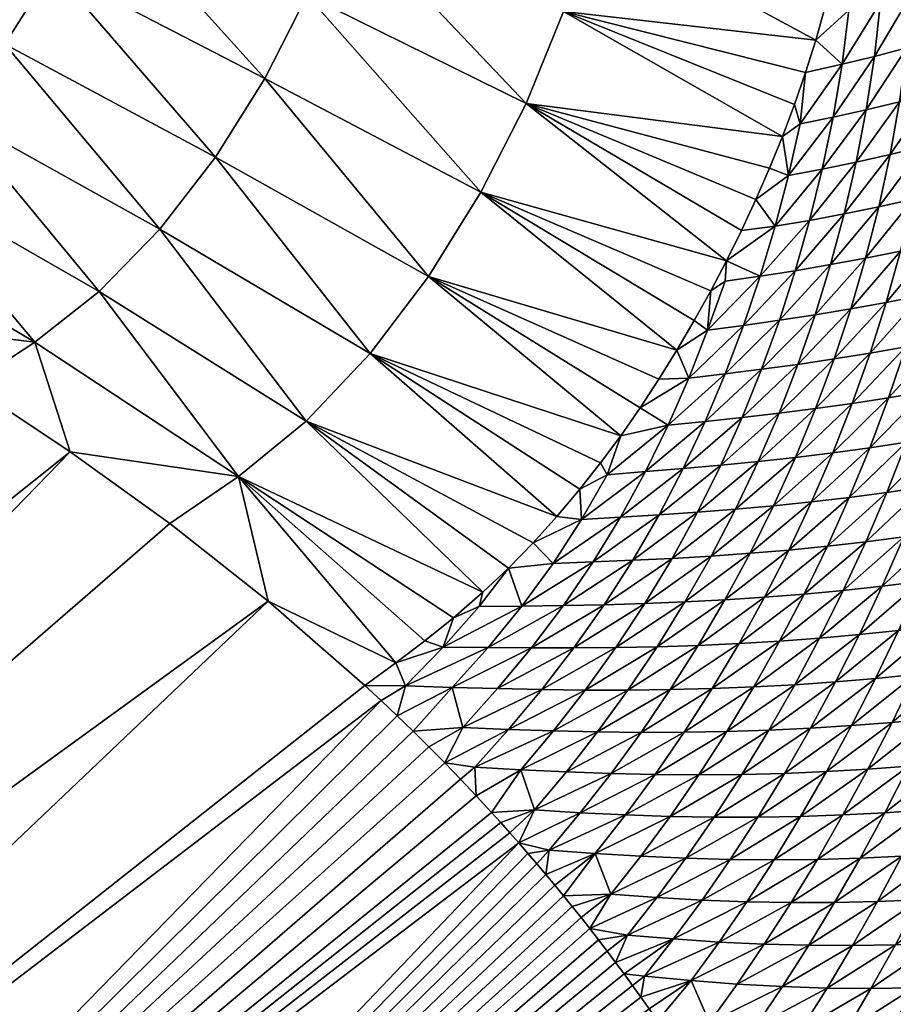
# Model space of a CAD drawing. Header units: millimetres. Extents: x -43.1 to 56.1, y -47.6 to 51.6.
# Tile 479 of 656: x -25.4 to -24.1, y 16.6 to 18.1. Entities that reach past the tile are written whole.
import ezdxf

# ---------------------------------------------------------------- set-up
doc = ezdxf.new("R2010")
doc.units = ezdxf.units.MM
doc.header["$MEASUREMENT"] = 0
doc.layers.add('Default', color=7, linetype='Continuous', true_color=0x000000)

msp = doc.modelspace()

# ---------------------------------------------------------------- meshes
at = {"layer": 'Default'}
mesh = msp.add_polyface(dxfattribs=at)
corners = [(-27.0162, 19.8862, 21.3794), (-31.1952, 19.8012, 23.6506), (-30.2756, 21.6284, 23.6506), (-28.6098, 16.5169, 21.3794), (-32.5803, 20.4563, 25.1164), (-32.0242, 17.9312, 23.6506), (-31.6268, 22.3506, 25.1164), (-25.1, 23.0832, 21.3794), (-21.6331, 20.7667, 19.8728), (-23.3389, 17.9207, 19.8728), (-29.2673, 23.4082, 23.6506), (-28.1729, 25.1364, 23.6506), (-30.5689, 26.7374, 26.8777), (-29.4468, 25.9876, 25.1164), (-30.5814, 24.1959, 25.1164), (-31.7389, 24.8897, 26.8777), (-32.8169, 22.9868, 26.8777), (-32.1265, 27.7782, 30.6726), (-22.8797, 26.0769, 21.3794), (-19.6565, 23.4318, 19.8728), (-26.995, 26.8089, 23.6506), (-25.7365, 28.4215, 23.6506), (-27.964, 30.2495, 26.8777), (-26.9208, 29.3934, 25.1164), (-28.2256, 27.7215, 25.1164), (-29.3096, 28.5254, 26.8777), (-29.4122, 31.438, 30.6726), (-30.3408, 32.2, 34.8245), (-33.1253, 28.4455, 34.8245), (-20.3766, 28.8386, 21.3794), (-24.4004, 29.9704, 23.6506), (-25.5356, 30.9993, 25.1164)]
mesh.append_faces([[corners[k] for k in face] for face in [(0, 1, 2, 2), (3, 1, 0, 0), (4, 1, 5, 5), (6, 2, 1, 1), (6, 1, 4, 4), (7, 8, 9, 9), (7, 9, 0, 0), (10, 0, 2, 2), (7, 10, 11, 11), (0, 10, 7, 7), (12, 13, 14, 14), (12, 14, 15, 15), (15, 14, 6, 6), (15, 6, 16, 16), (14, 10, 2, 2), (14, 2, 6, 6), (13, 11, 10, 10), (13, 10, 14, 14), (15, 17, 12, 12), (18, 19, 8, 8), (18, 8, 7, 7), (20, 7, 11, 11), (18, 20, 21, 21), (7, 20, 18, 18), (22, 23, 24, 24), (22, 24, 25, 25), (25, 24, 13, 13), (25, 13, 12, 12), (24, 20, 11, 11), (24, 11, 13, 13), (23, 21, 20, 20), (23, 20, 24, 24), (17, 25, 12, 12), (26, 25, 17, 17), (27, 17, 28, 28), (29, 19, 18, 18), (30, 18, 21, 21), (18, 30, 29, 29), (31, 30, 21, 21)]])
mesh = msp.add_polyface(dxfattribs=at)
corners = [(-31.318, 5.7051, 21.3794), (-35.1464, 4.0273, 23.6506), (-34.9959, 6.0673, 23.6506), (-31.5009, 1.9824, 21.3794), (-22.4908, 7.7449, 18.8267), (-18.506, 5.6886, 17.8767), (-22.9162, 4.8776, 18.8267), (-26.6816, 8.5785, 19.8728), (-27.1685, 5.2964, 19.8728), (-30.7712, 9.392, 21.3794), (-34.7455, 8.0975, 23.6506), (-34.3958, 10.113, 23.6506), (-21.7864, 10.5568, 18.8267), (-18.0225, 8.1198, 17.8767), (-25.8754, 11.7971, 19.8728), (-29.8655, 13.0075, 21.3794), (-33.9477, 12.1088, 23.6506), (-33.402, 14.0803, 23.6506), (-34.8682, 14.5251, 25.1164), (-20.8099, 13.286, 18.8267), (-17.3029, 10.4919, 17.8767), (-24.7576, 14.9212, 19.8728), (-28.6098, 16.5169, 21.3794), (-32.7604, 16.0226, 23.6506), (-32.0242, 17.9312, 23.6506), (-34.6865, 19.0339, 26.8777), (-33.4396, 18.5175, 25.1164), (-34.2029, 16.5388, 25.1164), (-23.3389, 17.9207, 19.8728), (-19.5706, 15.9065, 18.8267), (-27.0162, 19.8862, 21.3794), (-31.1952, 19.8012, 23.6506), (-32.5803, 20.4563, 25.1164), (-21.6331, 20.7667, 19.8728)]
mesh.append_faces([[corners[k] for k in face] for face in [(0, 1, 2, 2), (3, 1, 0, 0), (4, 5, 6, 6), (7, 4, 6, 6), (7, 6, 8, 8), (9, 7, 8, 8), (9, 8, 0, 0), (10, 0, 2, 2), (9, 10, 11, 11), (0, 10, 9, 9), (12, 13, 4, 4), (14, 12, 4, 4), (14, 4, 7, 7), (15, 14, 7, 7), (15, 7, 9, 9), (16, 9, 11, 11), (15, 16, 17, 17), (9, 16, 15, 15), (18, 17, 16, 16), (19, 20, 12, 12), (21, 19, 12, 12), (21, 12, 14, 14), (22, 21, 14, 14), (22, 14, 15, 15), (23, 15, 17, 17), (22, 23, 24, 24), (15, 23, 22, 22), (25, 26, 27, 27), (27, 23, 17, 17), (27, 17, 18, 18), (26, 24, 23, 23), (26, 23, 27, 27), (28, 29, 19, 19), (28, 19, 21, 21), (30, 28, 21, 21), (30, 21, 22, 22), (31, 22, 24, 24), (32, 24, 26, 26), (33, 29, 28, 28)]])
mesh = msp.add_polyface(dxfattribs=at)
corners = [(-25.3808, 18.1398, 32.9566), (-25.3206, 18.2582, 32.9567), (-25.6288, 18.4134, 33.4952), (-25.6877, 18.298, 33.4952), (-25.451, 18.0281, 32.9489), (-25.756, 18.189, 33.488), (-25.53, 17.926, 32.9331), (-25.8329, 18.0895, 33.4733), (-25.6165, 17.8377, 32.9089), (-25.0048, 18.1003, 32.4277), (-24.9537, 18.2274, 32.4194), (-25.2714, 18.3806, 32.949), (-25.0674, 17.9773, 32.4277), (-25.1402, 17.8611, 32.4194), (-25.2221, 17.7549, 32.4025), (-24.6263, 18.0761, 31.9), (-24.5849, 18.2129, 31.8819), (-24.9159, 18.356, 32.4025), (-24.6813, 17.9406, 31.9089), (-24.7482, 17.8095, 31.9089), (-24.2687, 17.9865, 31.3865), (-24.2536, 18.0341, 31.3803), (-24.2275, 18.133, 31.3641), (-24.2167, 18.1841, 31.3539), (-24.5596, 18.3479, 31.8541), (-24.303, 17.8917, 31.3959), (-24.2079, 18.2354, 31.3423), (-24.2012, 18.2869, 31.3294), (-24.2402, 18.0818, 31.3731), (-24.2275, 18.133, 31.3641), (-24.2167, 18.1841, 31.3539), (-24.2079, 18.2354, 31.3423), (-24.2852, 17.9389, 31.3917), (-24.2687, 17.9865, 31.3865), (-24.303, 17.8917, 31.3959), (-24.2852, 17.9389, 31.3917), (-24.2536, 18.0341, 31.3803), (-24.2402, 18.0818, 31.3731), (-24.2149, 17.9984, 31.3182), (-24.2769, 17.9106, 31.3697), (-24.2281, 17.9202, 31.3103), (-24.2536, 18.0341, 31.3803), (-24.2687, 17.9865, 31.3865), (-24.2852, 17.9389, 31.3917), (-24.303, 17.8917, 31.3959)]
mesh.append_faces([[corners[k] for k in face] for face in [(0, 1, 2, 2), (0, 2, 3, 3), (4, 0, 3, 3), (4, 3, 5, 5), (6, 4, 5, 5), (6, 5, 7, 7), (8, 6, 7, 7), (9, 10, 11, 11), (9, 11, 1, 1), (12, 9, 1, 1), (12, 1, 0, 0), (13, 12, 0, 0), (13, 0, 4, 4), (14, 13, 4, 4), (14, 4, 6, 6), (15, 16, 17, 17), (15, 17, 10, 10), (18, 15, 10, 10), (18, 10, 9, 9), (19, 18, 9, 9), (19, 9, 12, 12), (15, 20, 21, 21), (15, 21, 16, 16), (16, 22, 23, 23), (16, 23, 24, 24), (18, 25, 15, 15), (24, 26, 27, 27), (16, 28, 29, 29), (24, 30, 31, 31), (15, 32, 33, 33), (15, 34, 35, 35), (16, 36, 37, 37), (38, 39, 40, 40), (38, 41, 42, 42), (39, 38, 42, 42), (43, 44, 39, 39), (39, 42, 43, 43)]])
mesh = msp.add_polyface(dxfattribs=at)
corners = [(-24.1528, 18.2574, 31.2607), (-24.1086, 18.2714, 31.1968), (-24.113, 18.3588, 31.1902), (-24.1082, 18.1864, 31.2001), (-24.0638, 18.2855, 31.1333), (-24.1534, 18.1726, 31.263), (-24.1983, 18.1605, 31.326), (-24.1962, 18.2451, 31.3248), (-24.112, 18.1035, 31.2001), (-24.0654, 18.1175, 31.1384), (-24.0627, 18.2007, 31.1374), (-24.1584, 18.0903, 31.2619), (-24.2048, 18.0784, 31.3236), (-24.1194, 18.0225, 31.1972), (-24.0717, 18.036, 31.1366), (-24.1672, 18.0099, 31.2577), (-24.2149, 17.9984, 31.3182), (-24.1303, 17.9431, 31.1916), (-24.0815, 17.9558, 31.1321), (-24.1793, 17.9311, 31.251), (-24.2281, 17.9202, 31.3103), (-24.1441, 17.865, 31.1836), (-24.0943, 17.877, 31.1252), (-24.1941, 17.8538, 31.2418), (-24.2442, 17.8434, 31.3001), (-24.1563, 18.3453, 31.2548), (-24.2012, 18.2869, 31.3294), (-24.2167, 18.1841, 31.3539), (-24.2079, 18.2354, 31.3423), (-24.2275, 18.133, 31.3641), (-24.2402, 18.0818, 31.3731), (-24.2536, 18.0341, 31.3803)]
mesh.append_faces([[corners[k] for k in face] for face in [(0, 1, 2, 2), (3, 4, 1, 1), (5, 3, 1, 1), (5, 1, 0, 0), (6, 5, 0, 0), (6, 0, 7, 7), (8, 9, 10, 10), (8, 10, 3, 3), (11, 8, 3, 3), (11, 3, 5, 5), (12, 11, 5, 5), (12, 5, 6, 6), (13, 14, 9, 9), (13, 9, 8, 8), (15, 13, 8, 8), (15, 8, 11, 11), (16, 15, 11, 11), (16, 11, 12, 12), (17, 18, 14, 14), (17, 14, 13, 13), (19, 17, 13, 13), (19, 13, 15, 15), (20, 19, 15, 15), (20, 15, 16, 16), (21, 22, 18, 18), (21, 18, 17, 17), (23, 17, 19, 19), (24, 19, 20, 20), (25, 26, 0, 0), (27, 6, 7, 7), (7, 28, 27, 27), (27, 29, 6, 6), (26, 28, 7, 7), (26, 7, 0, 0), (30, 12, 29, 29), (6, 29, 12, 12), (31, 12, 30, 30), (12, 31, 16, 16)]])
mesh = msp.add_polyface(dxfattribs=at)
corners = [(-25.3117, 17.6628, 32.3766), (-25.2221, 17.7549, 32.4025), (-25.53, 17.926, 32.9331), (-25.6165, 17.8377, 32.9089), (-25.4067, 17.5883, 32.3421), (-25.7084, 17.7666, 32.8766), (-25.1059, 17.3898, 31.8177), (-26.0068, 17.9335, 33.4208), (-26.0978, 17.8751, 33.3867), (-25.9506, 17.792, 33.1123), (-25.8021, 17.7067, 32.84), (-25.6528, 17.6183, 32.5703), (-25.5035, 17.5254, 32.3029), (-25.3549, 17.4264, 32.0381), (-27.0877, 14.4387, 30.5573), (-26.2769, 15.6438, 30.687), (-26.5314, 15.809, 31.0627), (-26.8057, 14.2939, 30.1992), (-26.0191, 15.4585, 30.3233), (-26.5176, 14.1354, 29.856), (-25.7616, 15.2507, 29.9744), (-26.2435, 17.9568, 33.663), (-27.7256, 16.4461, 33.0596), (-26.0978, 17.8751, 33.3867), (-25.9506, 17.792, 33.1123), (-27.4983, 16.3346, 32.6494), (-25.8021, 17.7067, 32.84), (-25.6528, 17.6183, 32.5703), (-25.8021, 17.7067, 32.84), (-27.2652, 16.218, 32.2435), (-25.3549, 17.4264, 32.0381), (-25.5035, 17.5254, 32.3029), (-27.0257, 16.0931, 31.842), (-26.3875, 18.0368, 33.9414), (-27.9476, 16.5536, 33.4732), (-26.2435, 17.9568, 33.663), (-25.5035, 17.5254, 32.3029), (-25.6528, 17.6183, 32.5703), (-25.3549, 17.4264, 32.0381), (-26.7814, 15.9578, 31.4485), (-25.2076, 17.3203, 31.7758), (-24.9196, 17.0813, 31.2599), (-25.0622, 17.2057, 31.5162), (-24.872, 17.0366, 31.1737), (-24.8957, 17.0591, 31.2167), (-24.8957, 17.0591, 31.2167), (-24.9196, 17.0813, 31.2599), (-25.2076, 17.3203, 31.7758), (-25.0622, 17.2057, 31.5162), (-24.7056, 16.864, 30.8676), (-24.719, 16.879, 30.8927), (-24.6789, 16.8335, 30.8176), (-24.6922, 16.8488, 30.8426), (-24.4875, 16.5864, 30.4502), (-24.4997, 16.604, 30.4743), (-24.5243, 16.6386, 30.5226), (-24.5368, 16.6556, 30.5468), (-24.5873, 16.7224, 30.6444), (-24.6003, 16.7387, 30.669), (-24.7326, 16.8939, 30.9178), (-25.5074, 15.0181, 29.6426), (-24.3152, 16.3034, 30.098)]
mesh.append_faces([[corners[k] for k in face] for face in [(0, 1, 2, 2), (0, 2, 3, 3), (4, 0, 3, 3), (4, 3, 5, 5), (6, 0, 4, 4), (7, 8, 9, 9), (7, 9, 5, 5), (5, 10, 11, 11), (10, 5, 9, 9), (4, 5, 11, 11), (12, 13, 4, 4), (6, 4, 13, 13), (11, 12, 4, 4), (14, 15, 16, 16), (17, 18, 15, 15), (19, 20, 18, 18), (21, 22, 23, 23), (24, 25, 26, 26), (27, 28, 29, 29), (30, 31, 32, 32), (33, 34, 35, 35), (36, 37, 29, 29), (38, 39, 40, 40), (41, 42, 16, 16), (43, 44, 15, 15), (16, 45, 46, 46), (47, 39, 48, 48), (49, 50, 15, 15), (51, 52, 18, 18), (53, 54, 18, 18), (55, 56, 18, 18), (57, 58, 18, 18), (50, 59, 15, 15), (16, 42, 39, 39), (18, 52, 15, 15), (44, 16, 15, 15), (39, 38, 32, 32), (60, 61, 20, 20)]])
mesh = msp.add_polyface(dxfattribs=at)
corners = [(-24.8254, 17.6853, 31.9001), (-24.7482, 17.8095, 31.9089), (-25.0674, 17.9773, 32.4277), (-25.1402, 17.8611, 32.4194), (-24.9118, 17.5713, 31.882), (-25.2221, 17.7549, 32.4025), (-25.0062, 17.4717, 31.8543), (-25.3117, 17.6628, 32.3766), (-25.1059, 17.3898, 31.8177), (-24.4588, 17.5765, 31.3991), (-24.5716, 17.41, 31.3802), (-24.5418, 17.4501, 31.3864), (-24.3857, 17.7083, 31.4031), (-24.6813, 17.9406, 31.9089), (-24.6712, 17.2918, 31.3538), (-24.6362, 17.3306, 31.364), (-24.874, 17.1148, 31.2789), (-25.0622, 17.2057, 31.5162), (-25.2076, 17.3203, 31.7758), (-24.7887, 17.181, 31.3131), (-24.7452, 17.2189, 31.3292), (-25.3549, 17.4264, 32.0381), (-24.4588, 17.5765, 31.3991), (-24.4333, 17.62, 31.4013), (-24.6362, 17.3306, 31.364), (-24.6022, 17.371, 31.373), (-24.5716, 17.41, 31.3802), (-24.5418, 17.4501, 31.3864), (-24.5131, 17.4914, 31.3916), (-24.7075, 17.2546, 31.3422), (-24.6712, 17.2918, 31.3538), (-24.7452, 17.2189, 31.3292), (-24.7075, 17.2546, 31.3422), (-24.831, 17.1472, 31.2965), (-24.7887, 17.181, 31.3131), (-24.831, 17.1472, 31.2965), (-24.6417, 17.2616, 31.2952), (-24.542, 17.3298, 31.2749), (-24.5999, 17.3262, 31.3264), (-24.6877, 17.1984, 31.2609), (-24.6263, 17.1994, 31.2126), (-24.5823, 17.2639, 31.2452), (-24.5619, 17.3924, 31.3546), (-24.6022, 17.371, 31.373), (-24.6712, 17.2918, 31.3538), (-24.6362, 17.3306, 31.364), (-24.7075, 17.2546, 31.3422), (-24.7452, 17.2189, 31.3292), (-24.751, 17.1978, 31.3083), (-24.7887, 17.181, 31.3131)]
mesh.append_faces([[corners[k] for k in face] for face in [(0, 1, 2, 2), (0, 2, 3, 3), (4, 0, 3, 3), (4, 3, 5, 5), (6, 4, 5, 5), (6, 5, 7, 7), (8, 6, 7, 7), (0, 9, 1, 1), (4, 10, 11, 11), (4, 11, 0, 0), (12, 13, 1, 1), (6, 14, 15, 15), (6, 15, 4, 4), (16, 8, 17, 17), (8, 18, 17, 17), (8, 19, 20, 20), (8, 20, 6, 6), (21, 18, 8, 8), (22, 23, 1, 1), (4, 24, 25, 25), (4, 25, 26, 26), (0, 27, 28, 28), (6, 29, 30, 30), (6, 31, 32, 32), (8, 33, 34, 34), (8, 16, 35, 35), (36, 37, 38, 38), (39, 40, 41, 41), (39, 41, 36, 36), (38, 42, 43, 43), (44, 38, 45, 45), (39, 36, 46, 46), (44, 36, 38, 38), (43, 45, 38, 38), (47, 48, 46, 46), (36, 44, 46, 46), (48, 39, 46, 46), (47, 49, 48, 48)]])
mesh = msp.add_polyface(dxfattribs=at)
corners = [(-24.6813, 17.9406, 31.9089), (-24.3636, 17.753, 31.4027), (-24.3423, 17.7986, 31.4014), (-24.3857, 17.7083, 31.4031), (-24.3636, 17.753, 31.4027), (-24.8254, 17.6853, 31.9001), (-24.4854, 17.5336, 31.3958), (-24.4588, 17.5765, 31.3991), (-24.7482, 17.8095, 31.9089), (-24.4089, 17.664, 31.4027), (-24.3857, 17.7083, 31.4031), (-24.4333, 17.62, 31.4013), (-24.4089, 17.664, 31.4027), (-24.5131, 17.4914, 31.3916), (-24.4854, 17.5336, 31.3958), (-24.4719, 17.4655, 31.3263), (-24.3874, 17.5415, 31.2937), (-24.4413, 17.5351, 31.3485), (-24.5053, 17.397, 31.3019), (-24.4495, 17.4016, 31.2492), (-24.417, 17.471, 31.2726), (-24.5619, 17.3924, 31.3546), (-24.485, 17.3333, 31.2234), (-24.394, 17.4065, 31.1966), (-24.542, 17.3298, 31.2749), (-24.5999, 17.3262, 31.3264), (-24.5239, 17.2662, 31.195), (-24.4659, 17.269, 31.1447), (-24.4285, 17.3372, 31.1719), (-24.5823, 17.2639, 31.2452), (-24.6417, 17.2616, 31.2952), (-24.5063, 17.2023, 31.115), (-24.447, 17.2047, 31.0659), (-24.4083, 17.2724, 31.0943), (-24.566, 17.2006, 31.1639), (-24.6263, 17.1994, 31.2126), (-24.488, 17.1386, 31.0352), (-24.3879, 17.2077, 31.0167), (-24.5491, 17.1374, 31.0828), (-24.611, 17.1368, 31.1301), (-24.4588, 17.5765, 31.3991), (-24.4134, 17.606, 31.3686), (-24.5131, 17.4914, 31.3916), (-24.4854, 17.5336, 31.3958), (-24.4333, 17.62, 31.4013), (-24.5418, 17.4501, 31.3864), (-24.6022, 17.371, 31.373), (-24.5716, 17.41, 31.3802)]
mesh.append_faces([[corners[k] for k in face] for face in [(0, 1, 2, 2), (3, 4, 0, 0), (5, 6, 7, 7), (8, 9, 10, 10), (8, 11, 12, 12), (5, 13, 14, 14), (15, 16, 17, 17), (18, 19, 20, 20), (18, 20, 15, 15), (15, 21, 18, 18), (22, 23, 19, 19), (24, 22, 19, 19), (24, 19, 18, 18), (25, 24, 18, 18), (25, 18, 21, 21), (26, 27, 28, 28), (26, 28, 22, 22), (29, 26, 22, 22), (29, 22, 24, 24), (30, 29, 24, 24), (31, 32, 33, 33), (31, 33, 27, 27), (34, 31, 27, 27), (34, 27, 26, 26), (35, 34, 26, 26), (35, 26, 29, 29), (36, 37, 32, 32), (38, 32, 31, 31), (39, 31, 34, 34), (40, 17, 41, 41), (42, 15, 17, 17), (43, 17, 40, 40), (17, 43, 42, 42), (40, 41, 44, 44), (15, 42, 45, 45), (45, 21, 15, 15), (46, 21, 47, 47), (45, 47, 21, 21)]])
mesh = msp.add_polyface(dxfattribs=at)
corners = [(-24.6813, 17.9406, 31.9089), (-24.3221, 17.8449, 31.3991), (-24.303, 17.8917, 31.3959), (-24.3423, 17.7986, 31.4014), (-24.3221, 17.8449, 31.3991), (-24.2941, 17.8342, 31.3585), (-24.2442, 17.8434, 31.3001), (-24.2281, 17.9202, 31.3103), (-24.2769, 17.9106, 31.3697), (-24.2629, 17.768, 31.2878), (-24.1941, 17.8538, 31.2418), (-24.3139, 17.7592, 31.3452), (-24.284, 17.6937, 31.2736), (-24.232, 17.7026, 31.2173), (-24.2118, 17.7776, 31.2306), (-24.336, 17.6855, 31.33), (-24.3075, 17.6205, 31.2574), (-24.2548, 17.6286, 31.202), (-24.3604, 17.613, 31.3129), (-24.4134, 17.606, 31.3686), (-24.3877, 17.678, 31.3868), (-24.2801, 17.5554, 31.1848), (-24.2022, 17.6373, 31.1467), (-24.3337, 17.5482, 31.2392), (-24.3874, 17.5415, 31.2937), (-24.4413, 17.5351, 31.3485), (-24.308, 17.4832, 31.1655), (-24.2267, 17.5633, 31.1303), (-24.3625, 17.4769, 31.219), (-24.417, 17.471, 31.2726), (-24.3423, 17.7986, 31.4014), (-24.3221, 17.8449, 31.3991), (-24.3857, 17.7083, 31.4031), (-24.303, 17.8917, 31.3959), (-24.3636, 17.753, 31.4027), (-24.4089, 17.664, 31.4027), (-24.4333, 17.62, 31.4013)]
mesh.append_faces([[corners[k] for k in face] for face in [(0, 1, 2, 2), (0, 3, 4, 4), (5, 6, 7, 7), (5, 7, 8, 8), (9, 10, 6, 6), (11, 9, 6, 6), (11, 6, 5, 5), (12, 13, 14, 14), (12, 14, 9, 9), (15, 12, 9, 9), (15, 9, 11, 11), (16, 17, 13, 13), (16, 13, 12, 12), (18, 16, 12, 12), (18, 12, 15, 15), (19, 18, 15, 15), (19, 15, 20, 20), (21, 22, 17, 17), (23, 21, 17, 17), (23, 17, 16, 16), (24, 23, 16, 16), (24, 16, 18, 18), (25, 24, 18, 18), (25, 18, 19, 19), (26, 27, 21, 21), (28, 21, 23, 23), (29, 23, 24, 24), (30, 5, 31, 31), (15, 11, 32, 32), (30, 11, 5, 5), (33, 31, 5, 5), (8, 33, 5, 5), (30, 34, 11, 11), (15, 32, 20, 20), (34, 32, 11, 11), (35, 19, 20, 20), (35, 36, 19, 19), (20, 32, 35, 35)]])
mesh = msp.add_polyface(dxfattribs=at)
corners = [(-24.1941, 17.8538, 31.2418), (-24.1441, 17.865, 31.1836), (-24.1303, 17.9431, 31.1916), (-24.2442, 17.8434, 31.3001), (-24.1793, 17.9311, 31.251), (-24.0595, 17.8111, 31.0585), (-24.0092, 17.8233, 31.0008), (-23.9952, 17.9024, 31.0081), (-24.0446, 17.8895, 31.0667), (-24.11, 17.7993, 31.116), (-24.0943, 17.877, 31.1252), (-24.1608, 17.7881, 31.1734), (-24.2118, 17.7776, 31.2306), (-24.2629, 17.768, 31.2878), (-24.0262, 17.745, 30.9913), (-23.9592, 17.8356, 30.943), (-24.0773, 17.7335, 31.0481), (-24.1286, 17.7226, 31.1046), (-24.1802, 17.7123, 31.161), (-24.232, 17.7026, 31.2173), (-24.0458, 17.6676, 30.9796), (-23.9943, 17.6787, 30.9234), (-23.9754, 17.7568, 30.9342), (-24.0977, 17.6569, 31.0355), (-24.1498, 17.6468, 31.0912), (-24.2022, 17.6373, 31.1467), (-24.2548, 17.6286, 31.202), (-24.068, 17.5909, 30.9658), (-24.0157, 17.6014, 30.9104), (-24.1207, 17.5811, 31.0209), (-24.1736, 17.5719, 31.0757), (-24.2267, 17.5633, 31.1303)]
mesh.append_faces([[corners[k] for k in face] for face in [(0, 1, 2, 2), (3, 0, 4, 4), (5, 6, 7, 7), (5, 7, 8, 8), (9, 5, 8, 8), (9, 8, 10, 10), (11, 9, 10, 10), (11, 10, 1, 1), (12, 11, 1, 1), (12, 1, 0, 0), (13, 12, 0, 0), (14, 15, 6, 6), (16, 14, 6, 6), (16, 6, 5, 5), (17, 16, 5, 5), (17, 5, 9, 9), (18, 17, 9, 9), (18, 9, 11, 11), (19, 18, 11, 11), (19, 11, 12, 12), (20, 21, 22, 22), (20, 22, 14, 14), (23, 20, 14, 14), (23, 14, 16, 16), (24, 23, 16, 16), (24, 16, 17, 17), (25, 24, 17, 17), (25, 17, 18, 18), (26, 25, 18, 18), (26, 18, 19, 19), (27, 28, 21, 21), (27, 21, 20, 20), (29, 27, 20, 20), (29, 20, 23, 23), (30, 29, 23, 23), (30, 23, 24, 24), (31, 30, 24, 24), (31, 24, 25, 25)]])
mesh = msp.add_polyface(dxfattribs=at)
corners = [(-24.2801, 17.5554, 31.1848), (-24.2267, 17.5633, 31.1303), (-24.2022, 17.6373, 31.1467), (-24.0395, 17.5248, 30.8955), (-23.9866, 17.535, 30.8406), (-23.9637, 17.6122, 30.8548), (-24.0157, 17.6014, 30.9104), (-24.0927, 17.5152, 30.95), (-24.068, 17.5909, 30.9658), (-24.1462, 17.5061, 31.0042), (-24.1207, 17.5811, 31.0209), (-24.1999, 17.4978, 31.0581), (-24.1736, 17.5719, 31.0757), (-24.254, 17.4901, 31.1119), (-24.0655, 17.4491, 30.8786), (-24.0118, 17.4586, 30.8246), (-24.1196, 17.4403, 30.9323), (-24.174, 17.4321, 30.9855), (-24.2288, 17.4246, 31.0385), (-24.0389, 17.383, 30.8067), (-23.9584, 17.4685, 30.7701), (-24.0936, 17.3744, 30.8598), (-24.1487, 17.3663, 30.9125), (-24.2042, 17.359, 30.9649), (-24.2599, 17.3524, 31.0169), (-24.0679, 17.3085, 30.7869), (-24.0129, 17.317, 30.7341), (-23.9848, 17.3923, 30.753), (-24.1237, 17.3006, 30.8391), (-24.1799, 17.2934, 30.8909), (-24.2365, 17.287, 30.9422), (-24.0427, 17.2426, 30.7135), (-23.9584, 17.326, 30.6807), (-24.0988, 17.235, 30.7654)]
mesh.append_faces([[corners[k] for k in face] for face in [(0, 1, 2, 2), (3, 4, 5, 5), (3, 5, 6, 6), (7, 3, 6, 6), (7, 6, 8, 8), (9, 7, 8, 8), (9, 8, 10, 10), (11, 9, 10, 10), (11, 10, 12, 12), (13, 11, 12, 12), (13, 12, 1, 1), (14, 15, 4, 4), (14, 4, 3, 3), (16, 14, 3, 3), (16, 3, 7, 7), (17, 16, 7, 7), (17, 7, 9, 9), (18, 17, 9, 9), (18, 9, 11, 11), (19, 20, 15, 15), (21, 19, 15, 15), (21, 15, 14, 14), (22, 21, 14, 14), (22, 14, 16, 16), (23, 22, 16, 16), (23, 16, 17, 17), (24, 23, 17, 17), (24, 17, 18, 18), (25, 26, 27, 27), (25, 27, 19, 19), (28, 25, 19, 19), (28, 19, 21, 21), (29, 28, 21, 21), (29, 21, 22, 22), (30, 29, 22, 22), (30, 22, 23, 23), (31, 32, 26, 26), (33, 26, 25, 25)]])
mesh = msp.add_polyface(dxfattribs=at)
corners = [(-24.308, 17.4832, 31.1655), (-24.254, 17.4901, 31.1119), (-24.2267, 17.5633, 31.1303), (-24.3625, 17.4769, 31.219), (-24.2801, 17.5554, 31.1848), (-24.417, 17.471, 31.2726), (-24.3337, 17.5482, 31.2392), (-24.4719, 17.4655, 31.3263), (-24.3874, 17.5415, 31.2937), (-24.2836, 17.4179, 31.0913), (-24.2288, 17.4246, 31.0385), (-24.1999, 17.4978, 31.0581), (-24.3388, 17.4119, 31.144), (-24.394, 17.4065, 31.1966), (-24.4495, 17.4016, 31.2492), (-24.316, 17.3466, 31.0686), (-24.2599, 17.3524, 31.0169), (-24.3721, 17.3416, 31.1203), (-24.4285, 17.3372, 31.1719), (-24.485, 17.3333, 31.2234), (-24.2935, 17.2813, 30.9931), (-24.2365, 17.287, 30.9422), (-24.2042, 17.359, 30.9649), (-24.3508, 17.2765, 31.0438), (-24.4083, 17.2724, 31.0943), (-24.4659, 17.269, 31.1447), (-24.2709, 17.2162, 30.9174), (-24.1799, 17.2934, 30.8909), (-24.3293, 17.2116, 30.9672), (-24.3879, 17.2077, 31.0167), (-24.447, 17.2047, 31.0659), (-24.3073, 17.1469, 30.8906), (-24.2481, 17.1513, 30.8417), (-24.2131, 17.2217, 30.8672), (-24.367, 17.1433, 30.9392), (-24.4273, 17.1405, 30.9874)]
mesh.append_faces([[corners[k] for k in face] for face in [(0, 1, 2, 2), (3, 0, 4, 4), (5, 3, 6, 6), (7, 5, 8, 8), (9, 10, 11, 11), (9, 11, 1, 1), (12, 9, 1, 1), (12, 1, 0, 0), (13, 12, 0, 0), (13, 0, 3, 3), (14, 13, 3, 3), (14, 3, 5, 5), (15, 16, 10, 10), (15, 10, 9, 9), (17, 15, 9, 9), (17, 9, 12, 12), (18, 17, 12, 12), (18, 12, 13, 13), (19, 18, 13, 13), (20, 21, 22, 22), (20, 22, 16, 16), (23, 20, 16, 16), (23, 16, 15, 15), (24, 23, 15, 15), (24, 15, 17, 17), (25, 24, 17, 17), (25, 17, 18, 18), (26, 27, 21, 21), (28, 26, 21, 21), (28, 21, 20, 20), (29, 28, 20, 20), (29, 20, 23, 23), (30, 29, 23, 23), (30, 23, 24, 24), (31, 32, 33, 33), (31, 33, 26, 26), (34, 26, 28, 28), (35, 28, 29, 29)]])
mesh = msp.add_polyface(dxfattribs=at)
corners = [(-24.0988, 17.235, 30.7654), (-24.0427, 17.2426, 30.7135), (-24.0129, 17.317, 30.7341), (-24.1557, 17.228, 30.8166), (-24.0679, 17.3085, 30.7869), (-24.1237, 17.3006, 30.8391), (-24.2131, 17.2217, 30.8672), (-24.1799, 17.2934, 30.8909), (-24.2709, 17.2162, 30.9174), (-24.074, 17.1694, 30.6912), (-24.0176, 17.1769, 30.6396), (-23.9872, 17.251, 30.661), (-24.1314, 17.1626, 30.742), (-24.1894, 17.1566, 30.7921), (-24.2481, 17.1513, 30.8417), (-24.0494, 17.104, 30.6167), (-23.962, 17.185, 30.5872), (-24.107, 17.0974, 30.6672), (-24.1655, 17.0916, 30.7169), (-24.2248, 17.0866, 30.7658), (-24.2847, 17.0824, 30.8141), (-24.0823, 17.0324, 30.5922), (-24.0246, 17.0387, 30.5418), (-23.9926, 17.1113, 30.5652), (-24.1412, 17.0268, 30.6415), (-24.201, 17.0221, 30.69), (-24.2616, 17.0182, 30.7377), (-24.0575, 16.9674, 30.517), (-23.9997, 16.9736, 30.4667), (-23.9678, 17.0458, 30.4904), (-24.1166, 16.9621, 30.5661), (-24.1768, 16.9576, 30.6142), (-24.238, 16.9541, 30.6613)]
mesh.append_faces([[corners[k] for k in face] for face in [(0, 1, 2, 2), (3, 0, 4, 4), (3, 4, 5, 5), (6, 3, 5, 5), (6, 5, 7, 7), (8, 6, 7, 7), (9, 10, 11, 11), (9, 11, 1, 1), (12, 9, 1, 1), (12, 1, 0, 0), (13, 12, 0, 0), (13, 0, 3, 3), (14, 13, 3, 3), (14, 3, 6, 6), (15, 16, 10, 10), (17, 15, 10, 10), (17, 10, 9, 9), (18, 17, 9, 9), (18, 9, 12, 12), (19, 18, 12, 12), (19, 12, 13, 13), (20, 19, 13, 13), (21, 22, 23, 23), (21, 23, 15, 15), (24, 21, 15, 15), (24, 15, 17, 17), (25, 24, 17, 17), (25, 17, 18, 18), (26, 25, 18, 18), (26, 18, 19, 19), (27, 28, 29, 29), (27, 29, 22, 22), (30, 27, 22, 22), (30, 22, 21, 21), (31, 30, 21, 21), (31, 21, 24, 24), (32, 31, 24, 24), (32, 24, 25, 25)]])
mesh = msp.add_polyface(dxfattribs=at)
corners = [(-24.367, 17.1433, 30.9392), (-24.3073, 17.1469, 30.8906), (-24.2709, 17.2162, 30.9174), (-24.4273, 17.1405, 30.9874), (-24.3293, 17.2116, 30.9672), (-24.488, 17.1386, 31.0352), (-24.3879, 17.2077, 31.0167), (-24.5491, 17.1374, 31.0828), (-24.447, 17.2047, 31.0659), (-24.2847, 17.0824, 30.8141), (-24.1894, 17.1566, 30.7921), (-24.2481, 17.1513, 30.8417), (-24.3454, 17.0792, 30.8618), (-24.4067, 17.0767, 30.909), (-24.4686, 17.0752, 30.9558), (-24.5311, 17.0745, 31.0022), (-24.5942, 17.0746, 31.0482), (-24.3231, 17.0153, 30.7846), (-24.2616, 17.0182, 30.7377), (-24.2248, 17.0866, 30.7658), (-24.3852, 17.0133, 30.831), (-24.4481, 17.0122, 30.8768), (-24.5115, 17.012, 30.9221), (-24.5759, 17.0127, 30.9669), (-24.3, 16.9516, 30.7076), (-24.238, 16.9541, 30.6613), (-24.201, 17.0221, 30.69), (-24.3628, 16.95, 30.7532), (-24.4264, 16.9495, 30.7981), (-24.4908, 16.9499, 30.8424), (-24.556, 16.9513, 30.8862), (-24.2761, 16.888, 30.6309), (-24.1768, 16.9576, 30.6142), (-24.3395, 16.8869, 30.6757), (-24.4037, 16.8869, 30.7198), (-24.5347, 16.8902, 30.806)]
mesh.append_faces([[corners[k] for k in face] for face in [(0, 1, 2, 2), (3, 0, 4, 4), (5, 3, 6, 6), (7, 5, 8, 8), (9, 10, 11, 11), (12, 9, 11, 11), (12, 11, 1, 1), (13, 12, 1, 1), (13, 1, 0, 0), (14, 13, 0, 0), (14, 0, 3, 3), (15, 14, 3, 3), (15, 3, 5, 5), (16, 15, 5, 5), (17, 18, 19, 19), (17, 19, 9, 9), (20, 17, 9, 9), (20, 9, 12, 12), (21, 20, 12, 12), (21, 12, 13, 13), (22, 21, 13, 13), (22, 13, 14, 14), (23, 22, 14, 14), (23, 14, 15, 15), (24, 25, 26, 26), (24, 26, 18, 18), (27, 24, 18, 18), (27, 18, 17, 17), (28, 27, 17, 17), (28, 17, 20, 20), (29, 28, 20, 20), (29, 20, 21, 21), (30, 29, 21, 21), (30, 21, 22, 22), (31, 32, 25, 25), (33, 25, 24, 24), (34, 24, 27, 27), (35, 28, 29, 29)]])
mesh = msp.add_polyface(dxfattribs=at)
corners = [(-25.0622, 17.2057, 31.5162), (-24.9196, 17.0813, 31.2599), (-24.874, 17.1148, 31.2789), (-24.611, 17.1368, 31.1301), (-24.5491, 17.1374, 31.0828), (-24.5063, 17.2023, 31.115), (-24.6736, 17.1368, 31.177), (-24.566, 17.2006, 31.1639), (-24.6263, 17.1994, 31.2126), (-24.7377, 17.1373, 31.2232), (-24.6877, 17.1984, 31.2609), (-24.8038, 17.1381, 31.2684), (-24.751, 17.1978, 31.3083), (-24.5942, 17.0746, 31.0482), (-24.488, 17.1386, 31.0352), (-24.6584, 17.0753, 31.0937), (-24.7237, 17.0767, 31.1386), (-24.7906, 17.0785, 31.1826), (-24.8597, 17.0806, 31.2257), (-24.641, 17.0143, 31.0112), (-24.5759, 17.0127, 30.9669), (-24.5311, 17.0745, 31.0022), (-24.7073, 17.0165, 31.0549), (-24.775, 17.0193, 31.098), (-24.689, 16.9569, 30.9721), (-24.7571, 16.9606, 31.0143), (-24.7887, 17.181, 31.3131), (-24.831, 17.1472, 31.2965), (-24.874, 17.1148, 31.2789), (-24.825, 16.9905, 31.0879), (-24.8017, 16.9669, 31.0452), (-24.8484, 17.0137, 31.1307), (-24.872, 17.0366, 31.1737), (-24.9196, 17.0813, 31.2599), (-24.8957, 17.0591, 31.2167)]
mesh.append_faces([[corners[k] for k in face] for face in [(0, 1, 2, 2), (3, 4, 5, 5), (6, 3, 7, 7), (6, 7, 8, 8), (9, 6, 8, 8), (9, 8, 10, 10), (11, 9, 10, 10), (11, 10, 12, 12), (13, 14, 4, 4), (15, 13, 4, 4), (15, 4, 3, 3), (16, 15, 3, 3), (16, 3, 6, 6), (17, 16, 6, 6), (17, 6, 9, 9), (18, 17, 9, 9), (18, 9, 11, 11), (19, 20, 21, 21), (19, 21, 13, 13), (22, 19, 13, 13), (22, 13, 15, 15), (23, 22, 15, 15), (23, 15, 16, 16), (17, 23, 16, 16), (24, 20, 19, 19), (25, 19, 22, 22), (26, 11, 12, 12), (11, 26, 27, 27), (27, 28, 11, 11), (29, 30, 23, 23), (31, 29, 23, 23), (28, 18, 11, 11), (32, 17, 18, 18), (33, 18, 28, 28), (17, 32, 31, 31), (18, 33, 34, 34), (18, 34, 32, 32), (31, 23, 17, 17)]])
mesh = msp.add_polyface(dxfattribs=at)
corners = [(-24.5064, 16.6522, 30.5304), (-24.4378, 16.6457, 30.4917), (-24.3963, 16.7026, 30.5291), (-24.4108, 16.584, 30.415), (-24.37, 16.6405, 30.4524), (-24.4513, 16.5329, 30.3785), (-24.3426, 16.5781, 30.3765), (-24.4875, 16.5864, 30.4502), (-24.4754, 16.5687, 30.4263), (-24.4633, 16.5509, 30.4024), (-24.5368, 16.6556, 30.5468), (-24.4638, 16.7071, 30.5692), (-24.5243, 16.6386, 30.5226), (-24.4997, 16.604, 30.4743), (-24.5119, 16.6213, 30.4984), (-24.4395, 16.5147, 30.3548), (-24.4278, 16.4964, 30.3311), (-24.3829, 16.5218, 30.3392), (-24.4161, 16.4779, 30.3075), (-24.393, 16.4404, 30.2605), (-24.3538, 16.4591, 30.2643), (-24.4045, 16.4592, 30.284), (-24.3141, 16.5154, 30.3015), (-26.2769, 15.6438, 30.687), (-24.8484, 17.0137, 31.1307), (-24.872, 17.0366, 31.1737), (-24.8017, 16.9669, 31.0452), (-24.825, 16.9905, 31.0879), (-24.7554, 16.9186, 30.9602), (-24.7785, 16.943, 31.0026), (-24.8017, 16.9669, 31.0452), (-24.8484, 17.0137, 31.1307), (-24.7554, 16.9186, 30.9602), (-24.7326, 16.8939, 30.9178), (-24.6922, 16.8488, 30.8426), (-24.7056, 16.864, 30.8676), (-26.0191, 15.4585, 30.3233), (-24.6656, 16.818, 30.7927), (-24.6789, 16.8335, 30.8176), (-24.6524, 16.8025, 30.7678), (-24.6392, 16.7867, 30.743), (-24.6132, 16.7548, 30.6936), (-24.6262, 16.7708, 30.7183), (-24.6392, 16.7867, 30.743), (-24.6656, 16.818, 30.7927), (-24.6132, 16.7548, 30.6936), (-24.6003, 16.7387, 30.669), (-24.5746, 16.7059, 30.6199), (-24.5873, 16.7224, 30.6444), (-24.5494, 16.6725, 30.5711), (-24.5619, 16.6893, 30.5955), (-24.5746, 16.7059, 30.6199), (-24.5494, 16.6725, 30.5711), (-24.5368, 16.6556, 30.5468), (-24.5119, 16.6213, 30.4984), (-24.5243, 16.6386, 30.5226), (-24.4997, 16.604, 30.4743), (-24.5119, 16.6213, 30.4984)]
mesh.append_faces([[corners[k] for k in face] for face in [(0, 1, 2, 2), (1, 3, 4, 4), (5, 6, 3, 3), (3, 1, 7, 7), (3, 8, 9, 9), (3, 9, 5, 5), (8, 3, 7, 7), (10, 0, 11, 11), (12, 0, 10, 10), (13, 1, 14, 14), (0, 12, 14, 14), (1, 0, 14, 14), (13, 7, 1, 1), (15, 16, 17, 17), (18, 17, 16, 16), (5, 15, 17, 17), (19, 20, 21, 21), (22, 17, 18, 18), (21, 22, 18, 18), (23, 24, 25, 25), (23, 26, 27, 27), (23, 28, 29, 29), (30, 23, 29, 29), (31, 23, 27, 27), (32, 23, 33, 33), (23, 34, 35, 35), (36, 37, 38, 38), (39, 36, 40, 40), (36, 41, 42, 42), (36, 42, 43, 43), (36, 39, 44, 44), (45, 36, 46, 46), (36, 47, 48, 48), (36, 49, 50, 50), (51, 36, 50, 50), (52, 36, 53, 53), (36, 54, 55, 55), (36, 56, 57, 57)]])
mesh = msp.add_polyface(dxfattribs=at)
corners = [(-24.622, 16.9536, 30.9294), (-24.556, 16.9513, 30.8862), (-24.5115, 17.012, 30.9221), (-24.5759, 17.0127, 30.9669), (-24.689, 16.9569, 30.9721), (-24.7571, 16.9606, 31.0143), (-24.641, 17.0143, 31.0112), (-24.6014, 16.8934, 30.8483), (-24.4908, 16.9499, 30.8424), (-24.6689, 16.8975, 30.89), (-24.6474, 16.8384, 30.8086), (-24.5794, 16.8333, 30.7677), (-24.5347, 16.8902, 30.806), (-24.5319, 16.7129, 30.6087), (-24.4886, 16.7682, 30.6475), (-24.5873, 16.7224, 30.6444), (-24.5746, 16.7059, 30.6199), (-24.5619, 16.6893, 30.5955), (-24.5494, 16.6725, 30.5711), (-24.6392, 16.7867, 30.743), (-24.6262, 16.7708, 30.7183), (-24.5123, 16.8292, 30.7264), (-24.5562, 16.7732, 30.6879), (-24.6524, 16.8025, 30.7678), (-24.6132, 16.7548, 30.6936), (-24.6003, 16.7387, 30.669), (-24.7073, 17.0165, 31.0549), (-24.775, 17.0193, 31.098), (-24.8017, 16.9669, 31.0452), (-24.6922, 16.8488, 30.8426), (-24.6789, 16.8335, 30.8176), (-24.6656, 16.818, 30.7927), (-24.7785, 16.943, 31.0026), (-24.7554, 16.9186, 30.9602), (-24.719, 16.879, 30.8927), (-24.7056, 16.864, 30.8676), (-24.7326, 16.8939, 30.9178)]
mesh.append_faces([[corners[k] for k in face] for face in [(0, 1, 2, 2), (0, 2, 3, 3), (4, 0, 3, 3), (5, 4, 6, 6), (7, 8, 1, 1), (9, 7, 1, 1), (9, 1, 0, 0), (10, 11, 12, 12), (10, 12, 7, 7), (13, 14, 15, 15), (16, 17, 13, 13), (13, 17, 18, 18), (15, 16, 13, 13), (19, 20, 11, 11), (21, 11, 22, 22), (23, 19, 11, 11), (24, 25, 22, 22), (15, 22, 25, 25), (22, 20, 24, 24), (11, 20, 22, 22), (26, 27, 28, 28), (5, 26, 28, 28), (9, 0, 4, 4), (29, 10, 7, 7), (30, 10, 29, 29), (9, 29, 7, 7), (10, 30, 31, 31), (10, 31, 23, 23), (10, 23, 11, 11), (32, 33, 5, 5), (33, 4, 5, 5), (28, 32, 5, 5), (34, 35, 9, 9), (29, 9, 35, 35), (9, 36, 34, 34), (4, 33, 36, 36), (9, 4, 36, 36)]])
mesh = msp.add_polyface(dxfattribs=at)
corners = [(-24.0325, 16.9026, 30.4416), (-23.9747, 16.9087, 30.3912), (-23.943, 16.9805, 30.4151), (-23.9997, 16.9736, 30.4667), (-24.0917, 16.8975, 30.4907), (-24.0575, 16.9674, 30.517), (-24.152, 16.8934, 30.5385), (-24.1166, 16.9621, 30.5661), (-24.2136, 16.8902, 30.5852), (-24.1768, 16.9576, 30.6142), (-24.2761, 16.888, 30.6309), (-24.0071, 16.838, 30.3662), (-23.9183, 16.9155, 30.3395), (-24.0662, 16.8331, 30.4153), (-24.1268, 16.8292, 30.4629), (-24.1884, 16.8263, 30.5093), (-24.2514, 16.8246, 30.5545), (-24.0403, 16.7688, 30.34), (-23.9814, 16.7737, 30.2908), (-23.9495, 16.844, 30.3156), (-24.1009, 16.765, 30.3876), (-24.1627, 16.7625, 30.4337), (-24.2259, 16.7611, 30.4785), (-24.2901, 16.7609, 30.5221), (-24.0138, 16.7047, 30.2649), (-23.924, 16.7796, 30.24), (-24.0743, 16.701, 30.3125), (-24.1362, 16.6986, 30.3585), (-24.1995, 16.6976, 30.403), (-24.2641, 16.6979, 30.4462), (-24.0469, 16.6371, 30.2378), (-23.9551, 16.7095, 30.2155), (-24.1088, 16.6348, 30.2838)]
mesh.append_faces([[corners[k] for k in face] for face in [(0, 1, 2, 2), (0, 2, 3, 3), (4, 0, 3, 3), (4, 3, 5, 5), (6, 4, 5, 5), (6, 5, 7, 7), (8, 6, 7, 7), (8, 7, 9, 9), (10, 8, 9, 9), (11, 12, 1, 1), (13, 11, 1, 1), (13, 1, 0, 0), (14, 13, 0, 0), (14, 0, 4, 4), (15, 14, 4, 4), (15, 4, 6, 6), (16, 15, 6, 6), (16, 6, 8, 8), (17, 18, 19, 19), (17, 19, 11, 11), (20, 17, 11, 11), (20, 11, 13, 13), (21, 20, 13, 13), (21, 13, 14, 14), (22, 21, 14, 14), (22, 14, 15, 15), (23, 22, 15, 15), (24, 25, 18, 18), (26, 24, 18, 18), (26, 18, 17, 17), (27, 26, 17, 17), (27, 17, 20, 20), (28, 27, 20, 20), (28, 20, 21, 21), (29, 28, 21, 21), (29, 21, 22, 22), (30, 31, 24, 24), (32, 24, 26, 26)]])
mesh = msp.add_polyface(dxfattribs=at)
corners = [(-24.3395, 16.8869, 30.6757), (-24.2761, 16.888, 30.6309), (-24.238, 16.9541, 30.6613), (-24.4037, 16.8869, 30.7198), (-24.3, 16.9516, 30.7076), (-24.4689, 16.888, 30.7632), (-24.3628, 16.95, 30.7532), (-24.4264, 16.9495, 30.7981), (-24.5347, 16.8902, 30.806), (-24.6014, 16.8934, 30.8483), (-24.4908, 16.9499, 30.8424), (-24.3152, 16.8239, 30.5987), (-24.2514, 16.8246, 30.5545), (-24.2136, 16.8902, 30.5852), (-24.3801, 16.8245, 30.642), (-24.4457, 16.8262, 30.6845), (-24.5123, 16.8292, 30.7264), (-24.5794, 16.8333, 30.7677), (-24.2901, 16.7609, 30.5221), (-24.1884, 16.8263, 30.5093), (-24.3554, 16.7621, 30.5647), (-24.4216, 16.7645, 30.6065), (-24.4886, 16.7682, 30.6475), (-24.5562, 16.7732, 30.6879), (-24.3298, 16.6995, 30.4881), (-24.2641, 16.6979, 30.4462), (-24.2259, 16.7611, 30.4785), (-24.3963, 16.7026, 30.5291), (-24.4638, 16.7071, 30.5692), (-24.5319, 16.7129, 30.6087), (-24.4378, 16.6457, 30.4917), (-24.5064, 16.6522, 30.5304), (-24.5873, 16.7224, 30.6444), (-24.5494, 16.6725, 30.5711), (-24.5368, 16.6556, 30.5468)]
mesh.append_faces([[corners[k] for k in face] for face in [(0, 1, 2, 2), (3, 0, 4, 4), (5, 3, 6, 6), (5, 6, 7, 7), (8, 5, 7, 7), (9, 8, 10, 10), (11, 12, 13, 13), (11, 13, 1, 1), (14, 11, 1, 1), (14, 1, 0, 0), (15, 14, 0, 0), (15, 0, 3, 3), (16, 15, 3, 3), (16, 3, 5, 5), (17, 16, 5, 5), (17, 5, 8, 8), (18, 19, 12, 12), (20, 18, 12, 12), (20, 12, 11, 11), (21, 20, 11, 11), (21, 11, 14, 14), (22, 21, 14, 14), (22, 14, 15, 15), (23, 22, 15, 15), (23, 15, 16, 16), (24, 25, 26, 26), (24, 26, 18, 18), (27, 24, 18, 18), (27, 18, 20, 20), (28, 27, 20, 20), (28, 20, 21, 21), (29, 28, 21, 21), (29, 21, 22, 22), (30, 24, 27, 27), (31, 27, 28, 28), (23, 32, 22, 22), (33, 28, 29, 29), (33, 34, 28, 28)]])
mesh = msp.add_polyface(dxfattribs=at)
corners = [(-23.9867, 16.6407, 30.19), (-23.9283, 16.6457, 30.1404), (-23.8981, 16.7156, 30.1643), (-24.0469, 16.6371, 30.2378), (-23.9551, 16.7095, 30.2155), (-24.1088, 16.6348, 30.2838), (-24.0138, 16.7047, 30.2649), (-24.1723, 16.634, 30.3281), (-24.0743, 16.701, 30.3125), (-24.1362, 16.6986, 30.3585), (-24.237, 16.6347, 30.3708), (-24.1995, 16.6976, 30.403), (-23.9006, 16.5821, 30.0656), (-23.8168, 16.6593, 30.0351), (-23.8716, 16.6519, 30.0887), (-23.9588, 16.577, 30.1156), (-24.0189, 16.5733, 30.1636), (-24.0807, 16.571, 30.2096), (-24.1441, 16.5704, 30.2537), (-24.209, 16.5713, 30.2961), (-24.2753, 16.5739, 30.337), (-23.93, 16.5135, 30.0417), (-23.872, 16.5189, 29.9913), (-23.8443, 16.5886, 30.0135), (-23.9899, 16.5095, 30.0899), (-24.0516, 16.5072, 30.136), (-24.115, 16.5066, 30.1801), (-24.1801, 16.5077, 30.2222), (-24.2465, 16.5106, 30.2626), (-23.9001, 16.4501, 29.9683), (-23.816, 16.5257, 29.9387), (-23.9598, 16.4459, 30.0168), (-24.0215, 16.4434, 30.0631), (-24.085, 16.4427, 30.1071), (-24.1501, 16.4439, 30.1491), (-24.2167, 16.4471, 30.1891)]
mesh.append_faces([[corners[k] for k in face] for face in [(0, 1, 2, 2), (3, 0, 4, 4), (5, 3, 6, 6), (7, 5, 8, 8), (7, 8, 9, 9), (10, 7, 9, 9), (10, 9, 11, 11), (12, 13, 14, 14), (15, 12, 14, 14), (15, 14, 1, 1), (16, 15, 1, 1), (16, 1, 0, 0), (17, 16, 0, 0), (17, 0, 3, 3), (18, 17, 3, 3), (18, 3, 5, 5), (19, 18, 5, 5), (19, 5, 7, 7), (20, 19, 7, 7), (21, 22, 23, 23), (21, 23, 12, 12), (24, 21, 12, 12), (24, 12, 15, 15), (25, 24, 15, 15), (25, 15, 16, 16), (26, 25, 16, 16), (26, 16, 17, 17), (27, 26, 17, 17), (27, 17, 18, 18), (28, 27, 18, 18), (28, 18, 19, 19), (29, 30, 22, 22), (31, 29, 22, 22), (31, 22, 21, 21), (32, 21, 24, 24), (33, 24, 25, 25), (34, 25, 26, 26), (35, 26, 27, 27)]])
mesh = msp.add_polyface(dxfattribs=at)
corners = [(-24.303, 16.6368, 30.4122), (-24.237, 16.6347, 30.3708), (-24.1995, 16.6976, 30.403), (-24.2641, 16.6979, 30.4462), (-24.37, 16.6405, 30.4524), (-24.3298, 16.6995, 30.4881), (-24.4378, 16.6457, 30.4917), (-24.2753, 16.5739, 30.337), (-24.1723, 16.634, 30.3281), (-24.3426, 16.5781, 30.3765), (-24.4108, 16.584, 30.415), (-24.3141, 16.5154, 30.3015), (-24.2465, 16.5106, 30.2626), (-24.209, 16.5713, 30.2961), (-24.3829, 16.5218, 30.3392), (-24.2847, 16.4522, 30.2274), (-24.1801, 16.5077, 30.2222), (-24.3538, 16.4591, 30.2643), (-24.3237, 16.3959, 30.1903), (-24.2542, 16.3885, 30.1542), (-24.2167, 16.4471, 30.1891), (-24.2925, 16.332, 30.1174), (-24.2226, 16.3244, 30.082), (-24.186, 16.3831, 30.1165), (-24.4513, 16.5329, 30.3785), (-24.3816, 16.4214, 30.2371), (-24.4045, 16.4592, 30.284), (-24.3704, 16.4022, 30.2138), (-24.3592, 16.3829, 30.1906), (-24.3481, 16.3634, 30.1674), (-24.393, 16.4404, 30.2605), (-24.2603, 16.2675, 30.0455), (-24.3045, 16.2831, 30.075), (-24.2939, 16.2626, 30.0522), (-24.3371, 16.3437, 30.1444), (-24.3152, 16.3034, 30.098), (-24.3261, 16.3236, 30.1211)]
mesh.append_faces([[corners[k] for k in face] for face in [(0, 1, 2, 2), (0, 2, 3, 3), (4, 0, 3, 3), (4, 3, 5, 5), (6, 4, 5, 5), (7, 8, 1, 1), (9, 7, 1, 1), (9, 1, 0, 0), (10, 9, 0, 0), (10, 0, 4, 4), (11, 12, 13, 13), (11, 13, 7, 7), (14, 11, 7, 7), (14, 7, 9, 9), (15, 16, 12, 12), (17, 15, 12, 12), (17, 12, 11, 11), (18, 19, 20, 20), (18, 20, 15, 15), (21, 22, 23, 23), (21, 23, 19, 19), (24, 14, 9, 9), (15, 17, 25, 25), (26, 17, 11, 11), (27, 28, 18, 18), (19, 18, 29, 29), (15, 27, 18, 18), (27, 15, 25, 25), (30, 25, 17, 17), (31, 22, 32, 32), (33, 31, 32, 32), (29, 18, 28, 28), (34, 19, 29, 29), (21, 35, 22, 22), (32, 22, 35, 35), (21, 36, 35, 35), (34, 36, 21, 21), (21, 19, 34, 34)]])

doc.saveas('drawing.dxf')
